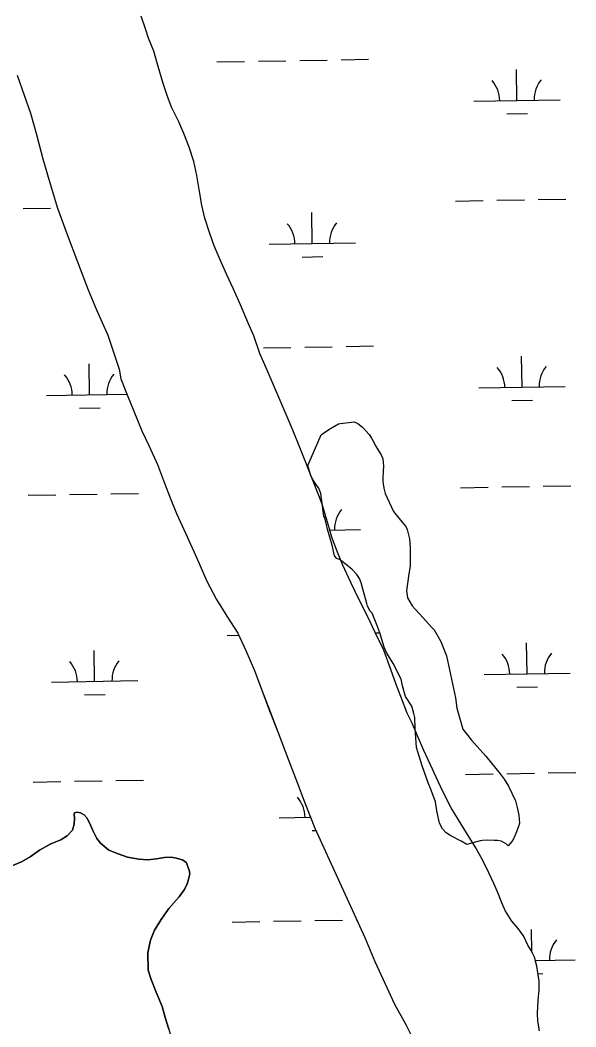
# Model space of a CAD drawing. Extents: x 3903937 to 3942190, y 260677 to 286651.
# Drawn here: x 3917570 to 3918214, y 272647 to 273815 of the extents above; entities that cross this region are included whole.
import ezdxf

# ---------------------------------------------------------------- set-up
doc = ezdxf.new("R2010")
doc.units = 0
for name, color, linetype in [('V-SITE-VEGE', 7, 'Continuous'), ('V-TOPO-SHOR', 7, 'Continuous'), ('V-WETL-SWMP', 7, 'Continuous')]:
    doc.layers.add(name, color=color, linetype=linetype)

msp = doc.modelspace()

# ---------------------------------------------------------------- linework, layer by layer
at = {"layer": 'V-SITE-VEGE'}
for points in [[(3917903.4, 273298.3), (3917918.9, 273334), (3917921.5, 273336.1), (3917927.6, 273340.2), (3917931.7, 273342.7), (3917938.9, 273346.8), (3917941.5, 273347.3), (3917957.3, 273349.2), (3917961.4, 273347.2), (3917967, 273343.1), (3917974.7, 273334.3), (3917977.2, 273330.2)], [(3917977.2, 273330.2), (3917980.3, 273324.6), (3917981.8, 273321.5), (3917988.4, 273310.7), (3917990.4, 273306.1), (3917991.4, 273297.9), (3917990.9, 273291.8), (3917990.3, 273283.6), (3917990.3, 273280), (3917991.8, 273272.3), (3917993.3, 273266.2), (3918003, 273245.2), (3918009.1, 273237.5), (3918017.2, 273227.7), (3918018.8, 273224.1), (3918021.3, 273213.3), (3918022.3, 273203.1), (3918022.2, 273181.6), (3918020.6, 273172.9), (3918018, 273153), (3918018.9, 273144.8), (3918024.5, 273135.5), (3918036.8, 273122.2), (3918047, 273110.9), (3918050, 273107.8), (3918057.6, 273094.5), (3918062.7, 273081.6), (3918064.2, 273077.5), (3918074.8, 273028.9), (3918076.3, 273017.1), (3918083.3, 272992.5), (3918093.5, 272979.7), (3918109.8, 272961.2), (3918126.6, 272940.6), (3918131.2, 272934.5), (3918136.3, 272926.3), (3918144.4, 272909.3), (3918146.4, 272901.6), (3918148.4, 272892.9), (3918148.9, 272883.7), (3918147.9, 272879.6), (3918144.7, 272871.5), (3918142.2, 272865.3), (3918140.1, 272862.3), (3918136, 272857.2), (3918133.4, 272859.7), (3918127.8, 272862.8), (3918123.7, 272863.3), (3918119.6, 272863.4), (3918111.5, 272863.9), (3918106.3, 272863.4), (3918103.3, 272862.9), (3918087.9, 272858.9), (3918081.2, 272862.5), (3918069.5, 272868.7), (3918063.9, 272872.3), (3918059.8, 272876.9), (3918056.3, 272883.6), (3918053.2, 272897.9), (3918051.7, 272908.2), (3918046.7, 272922), (3918043.1, 272930.2), (3918036.1, 272950.2), (3918029.5, 272971.2), (3918028, 272993.7), (3918027.6, 273006), (3918026.6, 273010.6), (3918024.1, 273019.4), (3918016.9, 273030.6), (3918013.4, 273042.9), (3918011.9, 273050.6), (3918002.3, 273068.6), (3917994.6, 273081.4), (3917992.1, 273087.6), (3917987, 273104.5), (3917983.5, 273113.7), (3917981, 273119.3), (3917977.9, 273127), (3917975.9, 273129.6), (3917972.8, 273135.2), (3917971.8, 273138.3), (3917967.8, 273153.7), (3917965.3, 273162.4), (3917963.2, 273167.5), (3917961.7, 273169.6), (3917960.2, 273172.1), (3917954.6, 273178.3), (3917940.8, 273189.1), (3917937.2, 273190.7), (3917934.2, 273193.7), (3917931.7, 273206), (3917926.1, 273224.5), (3917925.6, 273228.1), (3917923.1, 273237.8), (3917922.1, 273239.9), (3917918.6, 273266), (3917916.1, 273272.1), (3917913.5, 273275.7), (3917910.5, 273280.3), (3917906.9, 273286.5), (3917903.4, 273298.3)]]:
    msp.add_lwpolyline(points, dxfattribs=at)
at = {"layer": 'V-TOPO-SHOR'}
for points in [[(3918172.1, 272642.5), (3918170.4, 272654), (3918169.9, 272663.1), (3918170.9, 272677.8), (3918172, 272690.1), (3918171.9, 272700.4), (3918169, 272717.5), (3918166.5, 272728.1), (3918162.4, 272736), (3918158.8, 272742), (3918153.6, 272753), (3918147.5, 272761.3), (3918140.3, 272769.9), (3918132.3, 272782.1), (3918128.6, 272791.2), (3918123.7, 272803.9), (3918119.3, 272813.7), (3918113.6, 272826), (3918106.7, 272839.4), (3918098.2, 272854.8), (3918087.7, 272872.5), (3918078.1, 272887.5), (3918069.6, 272901.3), (3918060.3, 272919.4), (3918052.2, 272936.8), (3918045.7, 272951.4), (3918038, 272968), (3918030.7, 272985), (3918024.6, 272999.6), (3918018.6, 273011), (3918011.3, 273030.4), (3918006, 273044.6), (3917999.8, 273062), (3917991.7, 273084.1), (3917981.6, 273104.6), (3917972.7, 273123.6), (3917963, 273142.5), (3917953.7, 273161.9), (3917943.5, 273183.6), (3917936.2, 273201.7), (3917931.3, 273215.2), (3917928.5, 273225.1), (3917923.9, 273240.5), (3917919.9, 273253.5), (3917916.2, 273263.8), (3917907.2, 273286.3), (3917900.3, 273304.1), (3917893.4, 273321.5), (3917885.3, 273341.6), (3917856.1, 273409.2), (3917847.6, 273428.6), (3917840.6, 273449.1), (3917834.5, 273462.9), (3917825.2, 273484.7), (3917817.1, 273503.2), (3917809.4, 273519.8), (3917801.7, 273537.2), (3917794.8, 273553.4), (3917789.5, 273567.6), (3917783.8, 273585.4), (3917780.4, 273600.4), (3917777.5, 273618.6), (3917774.6, 273634.8), (3917771.2, 273651.1), (3917765.9, 273667.7), (3917759.4, 273683.5), (3917753.7, 273697.3), (3917745.2, 273714.3), (3917740.3, 273727.7), (3917735.4, 273741.5), (3917729.7, 273761.3), (3917724.8, 273779.1), (3917718.7, 273794.1), (3917715, 273805.2), (3917710.1, 273819.8)], [(3917566, 273751.3), (3917574.2, 273728), (3917581.5, 273707.4), (3917588.5, 273682.5), (3917595.9, 273654.4), (3917603.3, 273629.1), (3917613.1, 273597.1), (3917624.1, 273566.3), (3917636, 273534.7), (3917648.6, 273502.3), (3917658.3, 273479), (3917671.3, 273449.8), (3917684.4, 273410.2), (3917686.5, 273399.1), (3917693.8, 273380.6), (3917701.5, 273361.6), (3917710.8, 273338.7), (3917718.9, 273321.7), (3917729.1, 273299.6), (3917737.2, 273277.9), (3917743.7, 273260.9), (3917751, 273242.8), (3917762, 273219.1), (3917774.5, 273191), (3917786.3, 273164.2), (3917797.6, 273142.9), (3917809.3, 273123.6), (3917822.2, 273103.9), (3917831.5, 273083.7), (3917841.6, 273060.8), (3917850.2, 273037.9), (3917859.1, 273013.8), (3917868.5, 272989.7), (3917881.5, 272955.7), (3917890.9, 272930.9), (3917899.8, 272907.2), (3917911.6, 272877.9), (3917969.6, 272750.8), (3917981, 272723.2), (3917995.1, 272692.8), (3918004, 272673.4), (3918017, 272649.8), (3918029.1, 272626.1)], [(3917559.2, 272833.5), (3917571.1, 272838.8), (3917581, 272844.5), (3917592.1, 272852.2), (3917605.2, 272859.5), (3917616.7, 272864.4), (3917624.2, 272868.8), (3917630.5, 272875.3), (3917632.4, 272882.5), (3917632.8, 272889.3), (3917632.3, 272893.6), (3917632.7, 272895.6), (3917635.5, 272896.5), (3917639.5, 272895.7), (3917643.9, 272893.4), (3917647.1, 272889.8), (3917650, 272883.8), (3917654, 272875.1), (3917658.5, 272865.6), (3917663, 272860.4), (3917672.6, 272852.2), (3917683.4, 272847.9), (3917694.2, 272844), (3917707.4, 272841.7), (3917717.8, 272841), (3917727.7, 272842.3), (3917736.9, 272843.6), (3917744.9, 272844.1), (3917750.5, 272843), (3917758, 272841), (3917762.1, 272837.9), (3917762.5, 272837.5), (3917765.3, 272829.9), (3917765.7, 272829.6), (3917766.6, 272824.8), (3917764.3, 272815.6), (3917762.7, 272811.2), (3917760, 272806.4), (3917754.1, 272797.9), (3917742.2, 272784.7), (3917734, 272773), (3917725.4, 272759.4), (3917720.7, 272747.8), (3917717.6, 272733)], [(3917717.6, 272733), (3917718.2, 272713.1), (3917721.5, 272702.3), (3917727.6, 272687.6), (3917734.2, 272671), (3917737.9, 272658.2), (3917742, 272644.7), (3917745.7, 272632.4), (3917749, 272620.1), (3917752.7, 272609.3), (3917756.8, 272602.6), (3917760.8, 272597.8), (3917764, 272594.7), (3917769.3, 272591.9), (3917775.3, 272589.2), (3917779.7, 272586.5), (3917782.1, 272582.9), (3917784.9, 272579.3), (3917785.5, 272572)]]:
    msp.add_lwpolyline(points, dxfattribs=at)
at = {"layer": 'V-WETL-SWMP'}
for p, q in [((3917798, 273766.7), (3917830, 273767.2)), ((3917846, 273767.5), (3917878, 273768.1)), ((3917894, 273768.4), (3917926, 273768.9)), ((3917942, 273769.2), (3917974, 273769.8)), ((3918146.1, 273722.1), (3918145.5, 273758.1)), ((3917566, 273751.3), (3917574.2, 273728)), ((3917574.2, 273728), (3917581.5, 273707.4)), ((3918096.2, 273721.2), (3918196.1, 273722.9)), ((3917581.5, 273707.4), (3917588.5, 273682.5)), ((3918134.4, 273706.4), (3918158.4, 273706.8)), ((3917588.5, 273682.5), (3917595.9, 273654.4)), ((3917595.9, 273654.4), (3917603.3, 273629.1)), ((3917603.3, 273629.1), (3917613.1, 273597.1)), ((3918074.8, 273605.3), (3918106.8, 273605.9)), ((3918122.8, 273606.2), (3918154.8, 273606.8)), ((3918170.8, 273607), (3918202.8, 273607.6)), ((3917573, 273596.5), (3917604.9, 273597.1)), ((3917613.1, 273597.1), (3917624.1, 273566.3)), ((3917908.6, 273556), (3917907.9, 273592)), ((3917624.1, 273566.3), (3917636, 273534.7)), ((3917858.6, 273555.1), (3917958.6, 273556.9)), ((3917636, 273534.7), (3917648.6, 273502.3)), ((3917896.8, 273540.3), (3917920.8, 273540.8)), ((3917648.6, 273502.3), (3917658.3, 273479)), ((3917658.3, 273479), (3917671.3, 273449.8)), ((3917671.3, 273449.8), (3917684.4, 273410.2)), ((3917851.8, 273434.9), (3917883.8, 273435.5)), ((3917899.8, 273435.7), (3917931.8, 273436.3)), ((3917947.8, 273436.6), (3917979.8, 273437.2)), ((3917650.2, 273380.6), (3917649.5, 273416.6)), ((3918152, 273389.4), (3918151.4, 273425.4)), ((3917684.4, 273410.2), (3917686.5, 273399.2)), ((3917686.5, 273399.2), (3917693.8, 273380.6)), ((3917600.2, 273379.7), (3917693.5, 273381.4)), ((3918102, 273388.6), (3918202, 273390.3)), ((3917693.8, 273380.6), (3917701.5, 273361.6)), ((3918140.3, 273373.8), (3918164.3, 273374.2)), ((3917638.4, 273365), (3917662.4, 273365.4)), ((3917701.5, 273361.6), (3917710.8, 273338.7)), ((3917710.8, 273338.7), (3917718.9, 273321.7)), ((3917718.9, 273321.7), (3917729.1, 273299.6)), ((3917729.1, 273299.6), (3917737.2, 273277.9)), ((3917737.2, 273277.9), (3917743.7, 273260.9)), ((3917578.8, 273263.9), (3917610.8, 273264.5)), ((3917626.8, 273264.7), (3917658.8, 273265.3)), ((3917674.8, 273265.6), (3917706.8, 273266.1)), ((3918080.6, 273272.7), (3918112.6, 273273.3)), ((3918128.6, 273273.6), (3918160.6, 273274.1)), ((3918176.6, 273274.4), (3918208.6, 273275)), ((3917743.7, 273260.9), (3917751, 273242.8)), ((3917751, 273242.8), (3917762, 273219.1)), ((3917762, 273219.1), (3917774.5, 273191)), ((3917928.9, 273223.6), (3917964.4, 273224.2)), ((3917774.5, 273191), (3917786.3, 273164.2)), ((3917786.3, 273164.2), (3917797.6, 273142.9)), ((3917797.6, 273142.9), (3917809.3, 273123.6)), ((3917809.3, 273123.6), (3917822.2, 273103.9)), ((3917809.7, 273101.4), (3917823.2, 273101.7)), ((3917822.2, 273103.9), (3917831.5, 273083.7)), ((3917981.7, 273104.5), (3917985.7, 273104.5)), ((3918157.9, 273056.8), (3918157.2, 273092.8)), ((3917656, 273048), (3917655.4, 273084)), ((3917831.5, 273083.7), (3917841.6, 273060.8)), ((3917841.6, 273060.8), (3917850.2, 273037.9)), ((3918107.9, 273055.9), (3918207.8, 273057.7)), ((3917606, 273047.1), (3917706, 273048.9)), ((3917644.3, 273032.3), (3917668.3, 273032.8)), ((3917850.2, 273037.9), (3917859.2, 273013.8)), ((3918146.1, 273041.2), (3918170.1, 273041.6)), ((3917859.2, 273013.8), (3917868.5, 272989.7)), ((3917868.5, 272989.7), (3917881.5, 272955.7)), ((3917881.5, 272955.7), (3917890.9, 272930.9)), ((3918086.5, 272940.1), (3918118.5, 272940.7)), ((3918134.5, 272940.9), (3918166.5, 272941.5)), ((3918182.5, 272941.8), (3918214.5, 272942.4)), ((3917584.7, 272931.3), (3917616.7, 272931.8)), ((3917632.7, 272932.1), (3917664.6, 272932.7)), ((3917680.6, 272933), (3917712.6, 272933.5)), ((3917890.9, 272930.9), (3917899.8, 272907.2)), ((3917899.8, 272907.2), (3917911.6, 272877.9)), ((3917632.7, 272895.6), (3917632.3, 272893.6)), ((3917632.3, 272893.6), (3917632.8, 272889.3)), ((3917635.5, 272896.5), (3917632.7, 272895.6)), ((3917639.5, 272895.7), (3917635.5, 272896.5)), ((3917643.9, 272893.4), (3917639.5, 272895.7)), ((3917647.1, 272889.8), (3917643.9, 272893.4)), ((3917870.3, 272889.9), (3917906.6, 272890.5)), ((3917632.4, 272882.5), (3917630.5, 272875.3)), ((3917632.8, 272889.3), (3917632.4, 272882.5)), ((3917650, 272883.8), (3917647.1, 272889.8)), ((3917654, 272875.1), (3917650, 272883.8)), ((3917624.2, 272868.8), (3917616.7, 272864.4)), ((3917630.5, 272875.3), (3917624.2, 272868.8)), ((3917658.5, 272865.6), (3917654, 272875.1)), ((3917908.5, 272875.1), (3917912.9, 272875.2)), ((3917911.6, 272877.9), (3917969.6, 272750.8)), ((3917605.2, 272859.5), (3917592.1, 272852.2)), ((3917616.7, 272864.4), (3917605.2, 272859.5)), ((3917663, 272860.4), (3917658.5, 272865.6)), ((3917672.6, 272852.2), (3917663, 272860.4)), ((3917581, 272844.5), (3917571.1, 272838.8)), ((3917592.1, 272852.2), (3917581, 272844.5)), ((3917683.4, 272847.9), (3917672.6, 272852.2)), ((3917694.2, 272844), (3917683.4, 272847.9)), ((3917707.4, 272841.7), (3917694.2, 272844)), ((3917744.9, 272844.1), (3917736.9, 272843.6)), ((3917750.5, 272843), (3917744.9, 272844.1)), ((3917571.1, 272838.8), (3917559.2, 272833.5)), ((3917717.8, 272841), (3917707.4, 272841.7)), ((3917727.7, 272842.3), (3917717.8, 272841)), ((3917736.9, 272843.6), (3917727.7, 272842.3)), ((3917758, 272841), (3917750.5, 272843)), ((3917762.1, 272837.9), (3917758, 272841)), ((3917762.5, 272837.5), (3917762.1, 272837.9)), ((3917765.3, 272829.9), (3917762.5, 272837.5)), ((3917764.3, 272815.6), (3917766.6, 272824.8)), ((3917765.7, 272829.6), (3917765.3, 272829.9)), ((3917766.6, 272824.8), (3917765.7, 272829.6)), ((3917760, 272806.4), (3917762.7, 272811.2)), ((3917762.7, 272811.2), (3917764.3, 272815.6)), ((3917742.2, 272784.7), (3917754.1, 272797.9)), ((3917754.1, 272797.9), (3917760, 272806.4)), ((3917734, 272773), (3917742.2, 272784.7)), ((3917725.4, 272759.4), (3917734, 272773)), ((3917815.6, 272768.8), (3917847.6, 272769.4)), ((3917863.5, 272769.7), (3917895.5, 272770.2)), ((3917911.5, 272770.5), (3917943.5, 272771.1)), ((3917959.5, 272771.3), (3917960.2, 272771.4)), ((3917720.7, 272747.8), (3917725.4, 272759.4)), ((3917969.6, 272750.8), (3917981, 272723.2)), ((3918163.5, 272733.9), (3918163.1, 272760.2)), ((3917717.6, 272733), (3917720.7, 272747.8)), ((3917718.2, 272713.1), (3917717.6, 272733)), ((3917981, 272723.2), (3917995.1, 272692.8)), ((3918167.4, 272724.3), (3918213.7, 272725.1)), ((3917721.5, 272702.3), (3917718.2, 272713.1)), ((3918170.5, 272708.9), (3918176, 272709)), ((3917727.6, 272687.6), (3917721.5, 272702.3)), ((3917995.1, 272692.8), (3918004, 272673.4)), ((3917734.2, 272671), (3917727.6, 272687.6)), ((3917737.9, 272658.2), (3917734.2, 272671)), ((3918004, 272673.4), (3918017, 272649.8)), ((3917742, 272644.7), (3917737.9, 272658.2)), ((3918017, 272649.8), (3918029.1, 272626.1))]:
    msp.add_line(p, q, dxfattribs=at)
for points in [[(3917745.2, 273714.3), (3917740.3, 273727.7), (3917735.4, 273741.5), (3917729.7, 273761.3), (3917724.8, 273779.1), (3917718.7, 273794.1), (3917715, 273805.2), (3917710.1, 273819.8)], [(3918172.1, 272642.5), (3918170.4, 272654), (3918169.9, 272663.1), (3918170.9, 272677.8), (3918172, 272690.1), (3918171.9, 272700.4), (3918169, 272717.5), (3918166.5, 272728.1), (3918162.4, 272736), (3918158.8, 272742), (3918153.6, 272753), (3918147.5, 272761.3), (3918140.3, 272769.9), (3918132.3, 272782.1), (3918128.6, 272791.2), (3918123.7, 272803.9), (3918119.3, 272813.7), (3918113.6, 272826), (3918106.7, 272839.4), (3918098.2, 272854.8), (3918087.7, 272872.5), (3918078.1, 272887.5), (3918069.6, 272901.3), (3918060.3, 272919.4), (3918052.2, 272936.8), (3918045.7, 272951.4), (3918038, 272968), (3918030.7, 272985), (3918024.6, 272999.6), (3918018.6, 273011), (3918011.3, 273030.4), (3918006, 273044.6), (3917999.8, 273062), (3917991.7, 273084.1), (3917981.6, 273104.6), (3917972.7, 273123.6), (3917963, 273142.5), (3917953.7, 273161.9), (3917943.5, 273183.6), (3917936.2, 273201.7), (3917931.3, 273215.2), (3917928.5, 273225.1), (3917923.9, 273240.5), (3917919.9, 273253.5), (3917916.2, 273263.8), (3917907.2, 273286.3), (3917900.3, 273304.1), (3917893.4, 273321.5), (3917885.3, 273341.6), (3917856.1, 273409.2), (3917847.6, 273428.6), (3917840.6, 273449.1), (3917834.5, 273462.9), (3917825.2, 273484.7), (3917817.1, 273503.2), (3917809.4, 273519.8), (3917801.7, 273537.2), (3917794.8, 273553.4), (3917789.5, 273567.6), (3917783.8, 273585.4), (3917780.4, 273600.4), (3917777.5, 273618.6), (3917774.6, 273634.8), (3917771.2, 273651.1), (3917765.9, 273667.7), (3917759.4, 273683.5), (3917753.7, 273697.3), (3917745.2, 273714.3)]]:
    msp.add_lwpolyline(points, dxfattribs=at)
for centre, start, end in [((3918090.9, 273721.6), 0.2366, 41.7802), ((3918201.4, 273723.5), 140.2366, 181.7802), ((3917963.8, 273557.4), 140.2366, 181.7802), ((3917853.3, 273555.5), 0.2366, 41.7802), ((3917705.4, 273382), 140.2366, 181.7802), ((3918096.8, 273388.9), 0.2366, 41.7802), ((3918207.2, 273390.9), 140.2366, 181.7802), ((3917594.9, 273380.1), 0.2366, 41.7802), ((3917969.6, 273224.8), 140.2366, 181.7802), ((3918102.6, 273056.3), 0.2366, 41.7802), ((3918213.1, 273058.3), 140.2366, 181.7802), ((3917600.8, 273047.5), 0.2366, 41.7802), ((3917711.3, 273049.4), 140.2366, 181.7802), ((3917865, 272890.2), 0.2366, 41.7802), ((3918218.9, 272725.6), 140.2366, 181.7802)]:
    msp.add_arc(centre, 35.2, start, end, dxfattribs=at)

doc.saveas('drawing.dxf')
